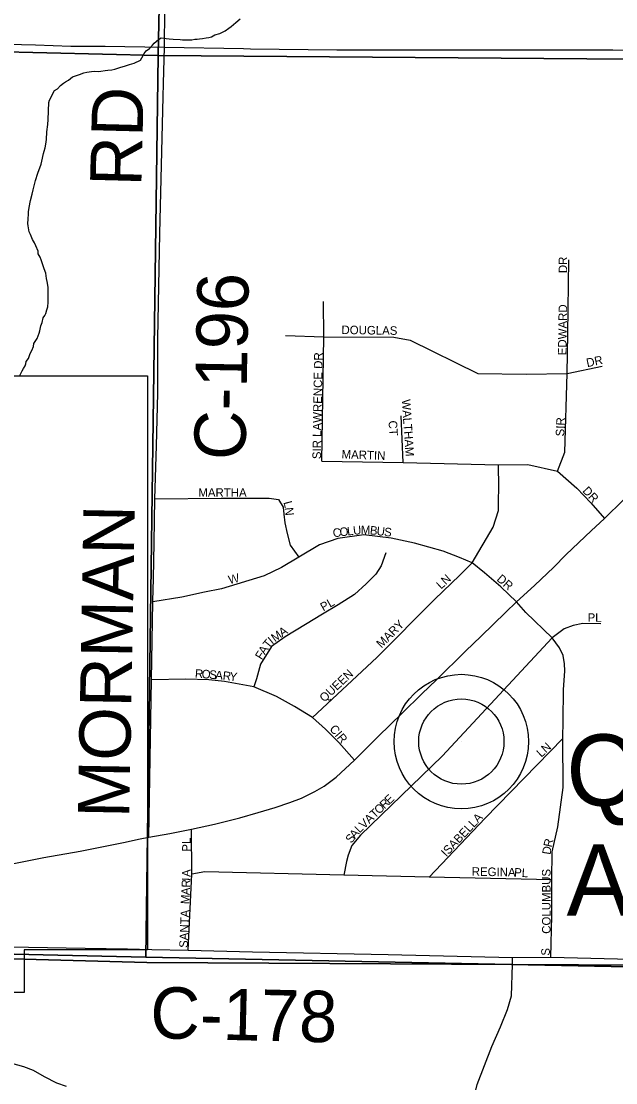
# Model space of a CAD drawing. Extents: x 1310247 to 1552180, y 377264 to 706493.
# Drawn here: x 1361294 to 1364769, y 513154 to 519354 of the extents above; entities that cross this region are included whole.
import ezdxf

# ---------------------------------------------------------------- set-up
doc = ezdxf.new("R2010")
doc.units = 0
for name, color, linetype in [('GM_X_City_Street', 7, 'Continuous'), ('GM_X_Corporation', 7, 'Continuous'), ('GM_X_County_Road', 7, 'Continuous'), ('GM_X_County_Road_Text', 7, 'Continuous'), ('GM_X_Major_River', 7, 'Continuous'), ('GM_X_Minor_River', 7, 'Continuous'), ('GM_X_Section', 7, 'Continuous'), ('GM_X_State_Route', 7, 'Continuous'), ('GM_X_Township', 7, 'Continuous'), ('GM_X_Township_Road', 7, 'Continuous'), ('GM_X_Township_Subdivision', 7, 'Continuous'), ('GM_X_Township_Subdivision_Text', 7, 'Continuous'), ('GM_X_Unincorporated', 7, 'Continuous'), ('GM_X_Unincorporated_Location', 7, 'Continuous'), ('GM_X_Unincorporated_Text', 7, 'Continuous')]:
    doc.layers.add(name, color=color, linetype=linetype)

msp = doc.modelspace()

# ---------------------------------------------------------------- linework, layer by layer
at = {"layer": 'GM_X_City_Street'}
msp.add_lwpolyline([(1359635.9, 513265), (1359694.4, 513259.5), (1359849.4, 513362.1), (1360047.2, 513503.4), (1360498.1, 513830.2), (1360591.1, 513895.4), (1360647.8, 513924.4), (1360704.7, 513942.6), (1360758.2, 513955.8), (1360966.2, 513954.4), (1361337.2, 513947), (1361668.4, 513940.1), (1361914.7, 513935.7), (1362057.3, 513932.8)], dxfattribs=at)
at = {"layer": 'GM_X_Corporation'}
msp.add_lwpolyline([(1360122.5, 517283.6), (1362032.4, 517283.5), (1362032.2, 513930.9), (1361312.2, 513930.9), (1361312.2, 513680.9), (1360742.2, 513681)], dxfattribs=at)
at = {"layer": 'GM_X_County_Road'}
for points in [[(1362131.7, 519254.9), (1362133.1, 519368.3), (1362137.2, 519573.6), (1362137.9, 519620.2)], [(1356055.9, 519335.9), (1356345.2, 519334.7), (1356933.6, 519324.6), (1357163.2, 519320.8), (1357505.1, 519309.8), (1357876, 519302.8), (1358204.4, 519296.4), (1358647, 519286.7), (1359260.9, 519270.5), (1359775, 519255.3), (1360130.2, 519243.3), (1360539, 519235.9), (1360791.7, 519233.5), (1361046.2, 519224.3), (1361377.9, 519216), (1361584.4, 519209.1), (1361598.1, 519209)], [(1361598.1, 519209), (1361783.9, 519207.7), (1362131.1, 519202.7), (1362592.7, 519194.1)], [(1362125.3, 518990.6), (1362131.1, 519202.7), (1362131.7, 519254.9)], [(1362592.7, 519194.1), (1362633.3, 519193.3), (1363138, 519186.2), (1364751.5, 519186.2), (1365824.1, 519162.8), (1366820.4, 519153), (1367370.2, 519151.4)], [(1362093.1, 517399.8), (1362093.4, 517501.9), (1362105.1, 518113.6), (1362123.2, 518912.4), (1362125.3, 518990.6)], [(1362063.2, 515968), (1362066.4, 516098.2), (1362071.3, 516309.8), (1362075.4, 516564.3), (1362084.7, 516873.5), (1362092.3, 517181.1), (1362093.1, 517399.8)], [(1362040.8, 514589.1), (1362056.3, 515508.4), (1362063.1, 515963.1), (1362063.2, 515968)], [(1362057.3, 513932.8), (1362270.7, 513928.4), (1362646.3, 513918.5), (1363438.8, 513903.8), (1364165.6, 513886.6), (1364390.2, 513887.1), (1365244, 513865.5), (1366156.7, 513853.8), (1367140, 513844.9), (1368014.4, 513825.3), (1368609.6, 513814.9), (1369066.7, 513817.2), (1369488, 513814.9), (1370392.5, 513802.6), (1371848.8, 513777.9), (1372381.4, 513772.7)]]:
    msp.add_lwpolyline(points, dxfattribs=at)
at = {"layer": 'GM_X_Major_River'}
msp.add_lwpolyline([(1361558.1, 513131.8), (1361502.3, 513151), (1361430.9, 513188.6), (1361365.5, 513226), (1361309.7, 513247.2), (1361239.9, 513266.7)], dxfattribs=at)
at = {"layer": 'GM_X_Minor_River'}
for points in [[(1362521, 519322.6), (1362547.6, 519346), (1362574.2, 519367.5)], [(1361423.3, 517621), (1361431.7, 517634.9), (1361438, 517646.7), (1361444.5, 517668.6), (1361448.9, 517686.6), (1361451.5, 517712.6), (1361452.5, 517756.7), (1361451, 517774.8), (1361451.5, 517798.8), (1361449.8, 517812.9), (1361446.3, 517833.1), (1361442.7, 517851.2), (1361437.4, 517883.4), (1361428, 517907.7), (1361422.3, 517925.9), (1361411.1, 517960.3), (1361405.4, 517976.5), (1361393.8, 517994.8), (1361392.2, 518010.9), (1361378.9, 518043.3), (1361371.2, 518059.6), (1361359.7, 518079.9), (1361348.3, 518108.3), (1361340.6, 518124.5), (1361335.4, 518158.8), (1361333.7, 518172.8), (1361334.3, 518198.9), (1361337, 518228.9), (1361337.3, 518240.9), (1361339.9, 518267), (1361348.9, 518306.8), (1361357.8, 518344.7), (1361364.4, 518368.6), (1361373.3, 518408.5), (1361377.7, 518424.5), (1361390.7, 518466.3), (1361410, 518519.9), (1361414.4, 518535.9), (1361423.5, 518581.8), (1361427.9, 518595.7), (1361434.3, 518615.6), (1361438.8, 518635.6), (1361441.5, 518663.6), (1361444.5, 518707.6), (1361449.5, 518751.6), (1361452.2, 518779.6), (1361454.5, 518879.9), (1361458.9, 518893.8), (1361488.3, 518949.2), (1361506.6, 518958.8), (1361523.1, 518978.5), (1361541.5, 518992), (1361553.7, 518999.8), (1361570, 519009.4), (1361594.5, 519028.8), (1361622.9, 519040.1), (1361635, 519043.8), (1361659.3, 519053.3), (1361677.5, 519056.8), (1361705.7, 519060.1), (1361721.8, 519061.8), (1361745.9, 519061.2), (1361760, 519062.8), (1361784.1, 519066.2), (1361800.2, 519067.8), (1361824.4, 519071.2), (1361840.6, 519074.8), (1361877, 519086), (1361897.2, 519091.5), (1361927.5, 519100.8), (1361953.8, 519110.1), (1361990.4, 519127.3), (1361998.7, 519141.1), (1362013.3, 519164.8), (1362023.7, 519180.6), (1362044.1, 519194.1), (1362060.7, 519213.8), (1362071, 519225.5), (1362095.6, 519247), (1362111.8, 519256.6), (1362129.9, 519256.2), (1362141.9, 519253.9), (1362157.9, 519251.5), (1362181.9, 519248.9), (1362222.1, 519247.9), (1362236.1, 519245.5), (1362254.1, 519245.1), (1362278.3, 519246.5), (1362290.3, 519246.2), (1362308.5, 519249.7), (1362322.5, 519249.4), (1362336.6, 519251), (1362352.7, 519252.6), (1362374.9, 519258.1), (1362391, 519259.7), (1362405.2, 519263.4), (1362425.5, 519274.9), (1362455.8, 519282.2), (1362486.3, 519297.4), (1362506.7, 519313), (1362521, 519322.6)], [(1361284.9, 517281.5), (1361299.7, 517313.2), (1361308, 517325), (1361316.4, 517340.9), (1361320.7, 517352.8), (1361323, 517366.8), (1361337.5, 517384.5), (1361346.2, 517414.3), (1361356.6, 517430.1), (1361365.2, 517454), (1361367.6, 517472), (1361386.4, 517501.6), (1361399.1, 517531.4), (1361403.5, 517545.3), (1361408.2, 517575.3), (1361416.7, 517595.1), (1361423.3, 517621)]]:
    msp.add_lwpolyline(points, dxfattribs=at)
at = {"layer": 'GM_X_Section'}
for points in [[(1362206.1, 524496.1), (1362094.6, 519154.1), (1356887, 519278.3), (1356953.9, 524597.4)], [(1367393.3, 524436.4), (1367354.2, 519112.6), (1362094.6, 519154.1), (1362206.1, 524496.1)], [(1362094.6, 519154.1), (1362023, 513887.1), (1360737.5, 513916.3), (1356789.5, 514019.9), (1356887, 519278.3)], [(1362094.6, 519154.1), (1367354.2, 519112.6), (1367295, 513781.4), (1367171.1, 513784.4), (1362023, 513887.1)], [(1360737.5, 513916.3), (1362023, 513887.1), (1367171.1, 513784.4), (1367049.5, 508432.7), (1360552.3, 508498)]]:
    msp.add_lwpolyline(points, close=True, dxfattribs=at)
at = {"layer": 'GM_X_State_Route'}
for points in [[(1364477.8, 516238), (1364478.8, 516239.1), (1364624.7, 516378.3), (1364703.9, 516449.9), (1364813.6, 516558.2), (1365000.6, 516736.1), (1365102.7, 516840), (1365232.5, 516967.3), (1365386.5, 517121.3), (1365568.9, 517284.8), (1365713.4, 517430.5), (1365811.8, 517528.8), (1365984.7, 517694.7), (1366167.1, 517874.8), (1366291.6, 517993.2), (1366432.5, 518129.4), (1366588.1, 518280.2), (1366794.7, 518483.1), (1366896.7, 518579.5), (1366920.2, 518602.1)], [(1361990.2, 514578.6), (1362040.8, 514589.1), (1362161.8, 514609.6), (1362289.6, 514634.3), (1362424.4, 514664.1), (1362571.8, 514701.3), (1362678.8, 514732.8), (1362779, 514762.1), (1362864.5, 514790.2), (1362932.1, 514816.1), (1363010.9, 514855.5), (1363064.9, 514885.9), (1363134.7, 514938.8), (1363241.6, 515037.8), (1363380.9, 515175.8), (1363521.2, 515313), (1363635.6, 515425.7), (1363721.3, 515508.4), (1363890.9, 515674.4), (1363981.4, 515762.5), (1364124, 515901.5), (1364188.8, 515963.9), (1364293, 516058.5), (1364406.3, 516164.7), (1364477.8, 516238)], [(1361177.2, 514419.3), (1361183.5, 514420.6), (1361425.7, 514469.8), (1361639.1, 514506.8), (1361891.6, 514558.1), (1361990.2, 514578.6)]]:
    msp.add_lwpolyline(points, dxfattribs=at)
at = {"layer": 'GM_X_Township'}
for points in [[(1368014.4, 513825.3), (1364164.5, 513845.1), (1362027.9, 513856.1), (1360591.1, 513895.4), (1359769.4, 513917.8), (1359656.5, 513920.9), (1359187.9, 513933.7), (1355331.6, 514039), (1353969.5, 514093.9), (1351561.1, 514156.6), (1351530.7, 514155.7), (1351323.3, 514149.7)], [(1351323.3, 514149.7), (1351530.7, 514155.7), (1351561.1, 514156.6), (1353969.5, 514093.9), (1355331.6, 514039), (1359187.9, 513933.7), (1359656.5, 513920.9), (1359769.4, 513917.8), (1360591.1, 513895.4), (1362027.9, 513856.1), (1364164.5, 513845.1), (1368014.4, 513825.3)]]:
    msp.add_lwpolyline(points, dxfattribs=at)
at = {"layer": 'GM_X_Township_Road'}
msp.add_lwpolyline([(1363831.1, 508003.2), (1363825.2, 508056), (1363826.3, 508096.8), (1363834.8, 508528), (1363836.1, 508710.9), (1363847.5, 509242.1), (1363851, 509353.5), (1363853.1, 509438.5), (1363862.6, 509824.4), (1363870.4, 510558.4), (1363866.1, 510614.1), (1363871.1, 510790.6), (1363893.2, 511234.7), (1363894.2, 511393.1), (1363934, 513039.2), (1363959.4, 513143.4), (1364043.6, 513365.6), (1364095.9, 513481.7), (1364135.5, 513581.1), (1364159.7, 513661.5), (1364164.5, 513845.1), (1364165.6, 513886.6)], dxfattribs=at)
at = {"layer": 'GM_X_Township_Subdivision'}
for points in [[(1364488.1, 517528), (1364494.4, 517960.1)], [(1363051.5, 516785.5), (1363062.7, 517511.4), (1363060.9, 517718)], [(1364429.2, 516725.6), (1364471.7, 516837.6), (1364484.7, 517297.4), (1364488.1, 517528)], [(1362839.3, 517518.8), (1363062.7, 517511.4), (1363472.2, 517509.5), (1363567.1, 517490.9), (1363961.7, 517297.4), (1364244.6, 517293.6), (1364484.7, 517297.4), (1364689.6, 517339.9)], [(1363526.2, 516776.2), (1363515, 517049.8)], [(1363051.5, 516785.5), (1363526.2, 516776.2), (1364083.8, 516763.7), (1364254.6, 516764.7), (1364429.2, 516725.6), (1364540.8, 516626.4), (1364623.8, 516540.5), (1364703.9, 516449.9)], [(1364084.1, 516551.5), (1364084.7, 516632.9), (1364083.8, 516763.7)], [(1362075.4, 516564.3), (1362462.7, 516567.6), (1362674.3, 516568.8), (1362744.1, 516568.8), (1362798.1, 516560.9), (1362825.1, 516515.8), (1362828.4, 516475.9), (1362834.6, 516423.5), (1362848.7, 516362.8), (1362866.4, 516294), (1362916.3, 516224.3)], [(1362996.8, 515287.3), (1363372.2, 515637.8), (1363712.1, 515977.8), (1363855.1, 516117.4), (1363930.5, 516190.5), (1364053.2, 516398.8), (1364083.6, 516496.7), (1364084.1, 516551.5)], [(1364188.8, 515963.9), (1364097.1, 516050.9), (1364002.6, 516132), (1363930.5, 516190.5), (1363855.1, 516222), (1363760.5, 516259.2), (1363591.7, 516305.3), (1363456.6, 516335.7), (1363296.8, 516353.8), (1363143.7, 516332.4), (1363036.7, 516295.2), (1362916.3, 516224.3), (1362815, 516163.5), (1362713.7, 516114), (1362464.9, 516039.7), (1362365.8, 516019.4), (1362231.9, 515990.2), (1362063.1, 515963.1)], [(1363425.1, 516250.2), (1363398.1, 516172.5), (1363366.1, 516124.7), (1363309.2, 516067.8), (1363242.7, 516005.9), (1363145.9, 515946.2), (1363054.8, 515891.1), (1362955.7, 515831.4), (1362836.4, 515758.3), (1362757.6, 515702), (1362692.3, 515599.6), (1362670, 515512.8), (1362654, 515465.9)], [(1364390.2, 513887.1), (1364395.4, 514128.3), (1364395.4, 514339.9), (1364397.5, 514503.4), (1364430.7, 514649.3), (1364460.7, 514878), (1364459.6, 515165), (1364460.7, 515270.9), (1364464.1, 515448.7), (1364471.9, 515560.2), (1364468.6, 515600.7), (1364460.7, 515650.2), (1364440.4, 515694.1), (1364397.7, 515752.6), (1364243.4, 515901.2), (1364188.8, 515963.9)], [(1364681.3, 515834.8), (1364576.6, 515835.9), (1364520.4, 515824.7), (1364466.3, 515804.4), (1364397.7, 515752.6), (1363754.8, 515060.7), (1363276.7, 514599.4), (1363227, 514539.8), (1363204.7, 514483.6), (1363195.6, 514446.3), (1363179, 514365.8)], [(1363241.6, 515037.8), (1363150.4, 515141.4), (1363071.7, 515219.1), (1362996.8, 515287.3), (1362890.4, 515351.9), (1362785.7, 515410.5), (1362654, 515465.9), (1362481.4, 515497), (1362390.9, 515506.6), (1362255.5, 515510.6), (1362056.3, 515508.4)], [(1364459.6, 515165), (1364006.4, 514698.6), (1363678.4, 514354.6)], [(1362270.7, 513928.4), (1362292.1, 514372.3), (1362289.6, 514634.3)], [(1364395.4, 514339.9), (1363678.4, 514354.6), (1363179, 514365.8), (1362367.5, 514385.3), (1362292.1, 514372.3)]]:
    msp.add_lwpolyline(points, dxfattribs=at)
at = {"layer": 'GM_X_Unincorporated'}
for radius in [392.8, 249]:
    msp.add_circle((1363866.5, 515146.8), radius, dxfattribs=at)
at = {"layer": 'GM_X_Unincorporated_Location'}
msp.add_line((1363866.5, 515146.8), (1363866.5, 515146.8), dxfattribs=at)

# ---------------------------------------------------------------- texts
at = {"layer": 'GM_X_County_Road_Text'}
for s, rotation, p in [('RD', 88.51837, (1361995.7, 518387.5)), ('C-196', 88.92395, (1362604, 516789.1)), ('MORMAN', 88.96337, (1361925.2, 514698.9)), ('C-178', 358.62382, (1362045.7, 513415.1))]:
    msp.add_text(s, height=300, rotation=rotation, dxfattribs=at).set_placement(p)
at = {"layer": 'GM_X_Township_Subdivision_Text'}
for s, rotation, p in [('DR', 90, (1364484.7, 517882.9)), ('EDWARD', 89.06105, (1364480.2, 517403)), ('DOUGLAS', 359.13243, (1363165.4, 517527.1)), ('SIR LAWRENCE DR', 89.0834, (1363045.8, 516796.2)), ('DR', 11.88228, (1364602.1, 517333.3)), ('WALTHAM', 273.97267, (1363517.8, 517144.3)), ('SIR', 87.3963, (1364467.1, 516928.5)), ('CT', 273.17782, (1363440.8, 517020.6)), ('MARTIN', 357.91855, (1363165.6, 516800.9)), ('MARTHA', 0.00001, (1362329.3, 516576.5)), ('DR', 312.87801, (1364571.2, 516608.7)), ('L', 284.36749, (1362826.1, 516544.7)), ('N', 274.96146, (1362834.5, 516512.7)), ('C', 9.02313, (1363118.9, 516338.8)), ('O', 6.76921, (1363157.5, 516345)), ('L', 6.35151, (1363201.1, 516350.1)), ('U', 6.35166, (1363236.1, 516354)), ('M', 358.43339, (1363278, 516358.8)), ('B', 353.77044, (1363329.7, 516357.4)), ('U', 353.60429, (1363369, 516353.2)), ('S', 353.29096, (1363412.7, 516348.3)), ('W', 14.04588, (1362511.8, 516066)), ('LN', 42.8801, (1363747.9, 516033.9)), ('DR', 319.08437, (1364069.1, 516090.3)), ('PL', 29.7432, (1363059.7, 515906.1)), ('MARY', 44.99926, (1363399.7, 515690.4)), ('PL', 0.00001, (1364604.1, 515846.3)), ('M', 35.98183, (1362777.2, 515726)), ('A', 33.47789, (1362819.4, 515756.6)), ('T', 50.92734, (1362740.6, 515686.9)), ('I', 39.79997, (1362761, 515712.4)), ('F', 58.23498, (1362699.9, 515620.9)), ('A', 58.23951, (1362718.4, 515650.9)), ('R', 355.69768, (1362308, 515520.6)), ('O', 355.69014, (1362347.4, 515517.7)), ('S', 355.69578, (1362391.3, 515514.4)), ('A', 355.62435, (1362426.4, 515511.7)), ('R', 354.01515, (1362469.9, 515508.4)), ('Y', 352.92243, (1362509, 515504.3)), ('QUEEN', 43.26188, (1363065.7, 515374)), ('CIR', 310.42714, (1363092.5, 515219)), ('LN', 42.8801, (1364333.7, 515051.7)), ('R', 43.81245, (1363417.6, 514750)), ('E', 43.82117, (1363446.1, 514777.4)), ('T', 43.82117, (1363360.4, 514695.2)), ('O', 43.79427, (1363385.8, 514719.5)), ('V', 43.84473, (1363296.9, 514634.2)), ('A', 43.79427, (1363328.6, 514664.7)), ('ISABELLA', 46.8089, (1363778.8, 514470.5)), ('A', 50.43648, (1363245.1, 514576.5)), ('L', 45.1159, (1363272.3, 514609.5)), ('PL', 90, (1362284.7, 514503.7)), ('S', 52.23403, (1363223.8, 514549)), ('R', 76.58218, (1364393.7, 514526.6)), ('D', 81.8583, (1364387.7, 514484.2)), ('A', 88.88931, (1362283.8, 514356)), ('REGINA', 358.8947, (1363926.6, 514363.5)), ('PL', 356.42579, (1364173.4, 514359)), ('COLUMBUS', 90, (1364387.8, 514024.1)), ('R', 87.15894, (1362280.7, 514292.8)), ('I', 87.18157, (1362282.6, 514332.4)), ('M', 87.16214, (1362275.9, 514196.1)), ('A', 87.15839, (1362278.5, 514248.9)), ('SANTA', 87.5107, (1362267.1, 513940.9)), ('S', 90, (1364383.4, 513896.5))]:
    msp.add_text(s, height=50, rotation=rotation, dxfattribs=at).set_placement(p)
at = {"layer": 'GM_X_Unincorporated_Text'}
for s, p in [('Queen', (1364480.9, 514771.8)), ('Acres', (1364480.9, 514129.4))]:
    msp.add_text(s, height=417, rotation=0.00001, dxfattribs=at).set_placement(p)

doc.saveas('drawing.dxf')
